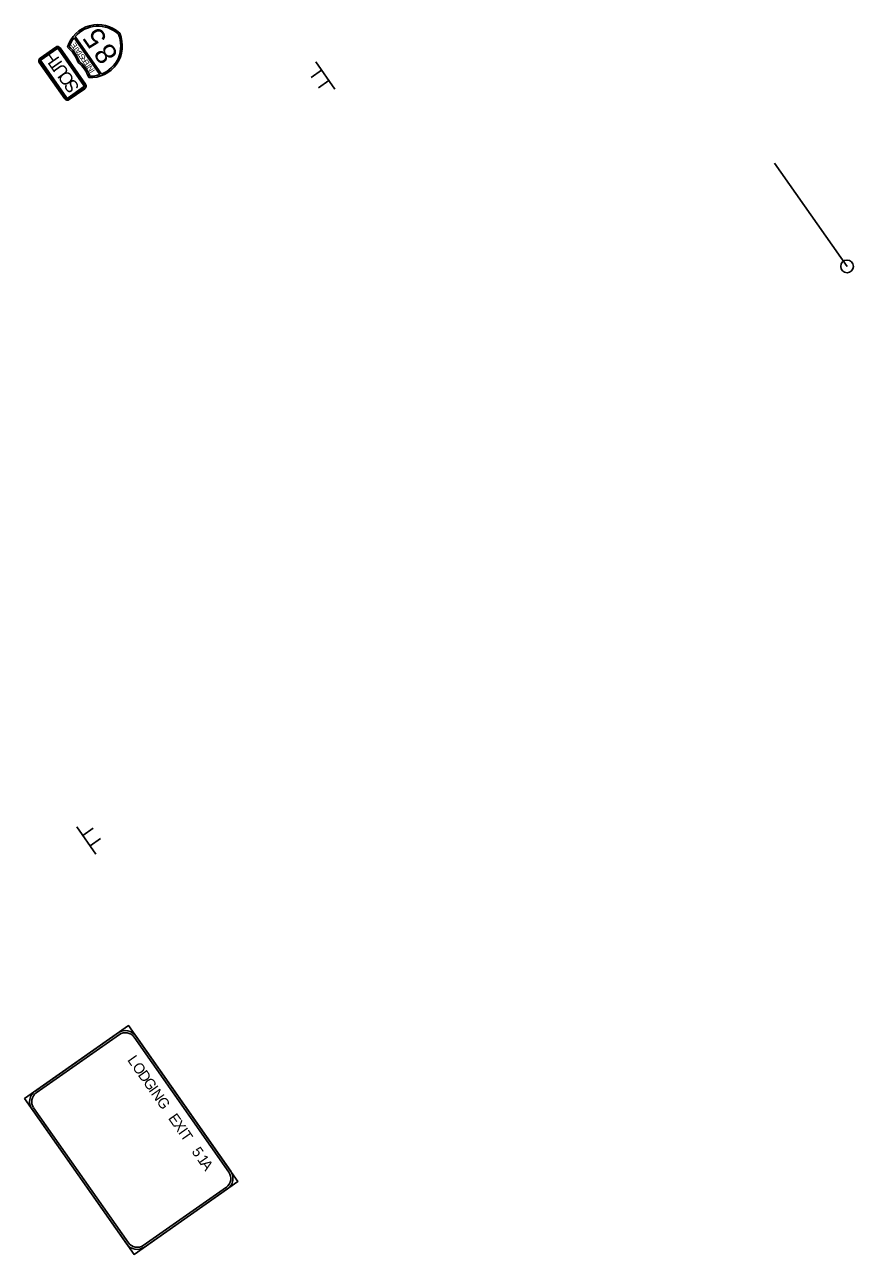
# Model space of a CAD drawing. Extents: x 1581789 to 1622364, y 1043167 to 1103486.
# Drawn here: x 1603958.2 to 1604219.2, y 1088810.8 to 1089198.3 of the extents above; entities that cross this region are included whole.
import ezdxf

# ---------------------------------------------------------------- set-up
doc = ezdxf.new("R2010")
doc.units = 0
for name, color, linetype in [('Level 15', 7, 'Continuous'), ('RD_PD_ALT1_TX', 7, 'Continuous'), ('RD_PD_PaveDit', 7, 'Continuous')]:
    doc.layers.add(name, color=color, linetype=linetype)

msp = doc.modelspace()

# ---------------------------------------------------------------- linework, layer by layer
at = {"layer": 'Level 15'}
msp.add_line((1604217.18, 1089122.08), (1604194.35, 1089154.62), dxfattribs=at)
msp.add_circle((1604217.18, 1089122.08), 2, dxfattribs=at)
at = {"layer": 'RD_PD_ALT1_TX'}
for p, q in [((1603973.74, 1089194.1), (1603981.88, 1089182.5)), ((1603982.36, 1089182.67), (1603974.07, 1089194.5)), ((1604051.65, 1089183.92), (1604048.38, 1089181.63)), ((1604049.86, 1089186.48), (1604055.85, 1089177.94)), ((1604053.96, 1089180.64), (1604050.69, 1089178.34))]:
    msp.add_line(p, q, dxfattribs=at)
for points in [[(1603967.96, 1089191.16), (1603963.05, 1089187.72)], [(1603963.19, 1089187.51), (1603968.1, 1089190.96)], [(1603969.15, 1089190.78), (1603977.19, 1089179.31)], [(1603977.39, 1089179.46), (1603969.35, 1089190.92)], [(1603968.34, 1089190.62), (1603963.43, 1089187.17)], [(1603976.85, 1089179.07), (1603968.81, 1089190.54)], [(1603962.8, 1089186.33), (1603970.84, 1089174.86)], [(1603971.05, 1089175.01), (1603963.01, 1089186.47)], [(1603963.35, 1089186.71), (1603971.39, 1089175.25)], [(1603971.85, 1089175.17), (1603976.77, 1089178.61)], [(1603977.01, 1089178.27), (1603972.09, 1089174.82)], [(1603972.24, 1089174.62), (1603977.15, 1089178.06)]]:
    msp.add_lwpolyline(points, dxfattribs=at)
for centre, radius, start, end in [((1603981.24, 1089188.26), 10, 46.584, 163.378), ((1603981.24, 1089188.27), 9.5, 47.1844, 139.0307), ((1603978.94, 1089191.54), 10, 266.7158, 23.5098), ((1603978.95, 1089191.54), 9.5, 291.0625, 22.9093), ((1603968.54, 1089190.35), 1, 35.0469, 125.0471), ((1603968.54, 1089190.35), 0.75, 35.0469, 125.0471), ((1603965.5, 1089183.24), 10, 18.0558, 52.0379), ((1603981.24, 1089188.26), 9.5, 142.0963, 161.3696), ((1603965.47, 1089183.26), 10.5, 18.6677, 49.9088), ((1603963.62, 1089186.9), 1, 125.0468, 215.047), ((1603963.62, 1089186.9), 0.75, 125.0468, 215.047), ((1603963.62, 1089186.9), 0.333, 125.0468, 215.047), ((1603968.54, 1089190.35), 0.333, 35.0469, 125.0471), ((1603968.86, 1089178.45), 10, 18.0558, 52.0379), ((1603968.87, 1089178.42), 10.5, 20.1849, 51.426), ((1603976.57, 1089178.88), 0.75, 305.0467, 35.0469), ((1603976.57, 1089178.88), 1, 305.0467, 35.0469), ((1603978.94, 1089191.54), 9.5, 268.724, 287.9972), ((1603976.57, 1089178.88), 0.333, 305.0467, 35.0469), ((1603971.66, 1089175.44), 1, 215.047, 305.0467), ((1603971.66, 1089175.44), 0.75, 215.047, 305.0467), ((1603971.66, 1089175.44), 0.333, 215.047, 305.0467)]:
    msp.add_arc(centre, radius, start, end, dxfattribs=at)
at = {"layer": 'RD_PD_PaveDit'}
for p, q in [((1603980.59, 1088936.95), (1603974.6, 1088945.49)), ((1603976.49, 1088942.8), (1603979.76, 1088945.09)), ((1603978.8, 1088939.51), (1603982.07, 1088941.8))]:
    msp.add_line(p, q, dxfattribs=at)
for points in [[(1603958.17, 1088859.94), (1603992.63, 1088810.82), (1604025.37, 1088833.79), (1603990.92, 1088882.91), (1603958.17, 1088859.94), (1603958.17, 1088859.94)], [(1603961.45, 1088862.23), (1603987.64, 1088880.61)], [(1603988.03, 1088880.06), (1603961.83, 1088861.69)], [(1604022.53, 1088836.68), (1603992.67, 1088879.25)], [(1603993.22, 1088879.63), (1604023.08, 1088837.06)], [(1603990.33, 1088814.09), (1603960.47, 1088856.66)], [(1603961.01, 1088857.04), (1603990.88, 1088814.47)], [(1603995.52, 1088813.66), (1604021.72, 1088832.03)], [(1604022.1, 1088831.49), (1603995.9, 1088813.11)]]:
    msp.add_lwpolyline(points, dxfattribs=at)
for centre, radius, start, end in [((1603989.94, 1088877.33), 4, 35.047, 125.0467), ((1603989.94, 1088877.33), 3.33, 35.047, 125.0467), ((1603963.74, 1088858.96), 4, 125.0467, 215.0469), ((1603963.74, 1088858.96), 3.33, 125.0467, 215.0469), ((1604019.8, 1088834.76), 3.33, 305.0468, 35.047), ((1604019.8, 1088834.76), 4, 305.0468, 35.047), ((1603993.6, 1088816.39), 4, 215.0469, 305.0471), ((1603993.6, 1088816.39), 3.33, 215.0469, 305.0471)]:
    msp.add_arc(centre, radius, start, end, dxfattribs=at)

# ---------------------------------------------------------------- texts
at = {"layer": 'RD_PD_ALT1_TX'}
for s, height, p in [('5', 6.67, (1603984.39, 1089193.87)), ('E', 1.67, (1603974.89, 1089191.59)), ('T', 1.67, (1603975.53, 1089190.68)), ('A', 1.67, (1603976.18, 1089189.75)), ('8', 6.67, (1603987.86, 1089188.92)), ('H', 4, (1603969.31, 1089187.5)), ('T', 4, (1603970.77, 1089185.42)), ('T', 1.67, (1603976.72, 1089188.99)), ('S', 1.67, (1603977.4, 1089188.01)), ('R', 1.67, (1603978.09, 1089187.03)), ('E', 1.67, (1603978.73, 1089186.12)), ('U', 4, (1603972.33, 1089183.19)), ('O', 4, (1603974.05, 1089180.75)), ('T', 1.67, (1603979.37, 1089185.21)), ('N', 1.67, (1603980.05, 1089184.23)), ('I', 1.67, (1603980.39, 1089183.75)), ('S', 4, (1603975.61, 1089178.51))]:
    msp.add_text(s, height=height, rotation=125.0468, dxfattribs=at).set_placement(p)
at = {"layer": 'RD_PD_PaveDit'}
for s, p in [('L', (1603990.39, 1088872.05)), ('O', (1603991.91, 1088869.88)), ('D', (1603993.71, 1088867.32)), ('G', (1603995.35, 1088864.98)), ('I', (1603997.09, 1088862.5)), ('N', (1603997.84, 1088861.44)), ('G', (1603999.57, 1088858.96)), ('E', (1604003.25, 1088853.72)), ('X', (1604004.77, 1088851.54)), ('I', (1604006.42, 1088849.2)), ('T', (1604007.08, 1088848.26)), ('5', (1604010.64, 1088843.19)), ('1', (1604012.37, 1088840.71)), ('A', (1604013.39, 1088839.26))]:
    msp.add_text(s, height=3.33, rotation=305.0468, dxfattribs=at).set_placement(p)

doc.saveas('drawing.dxf')
